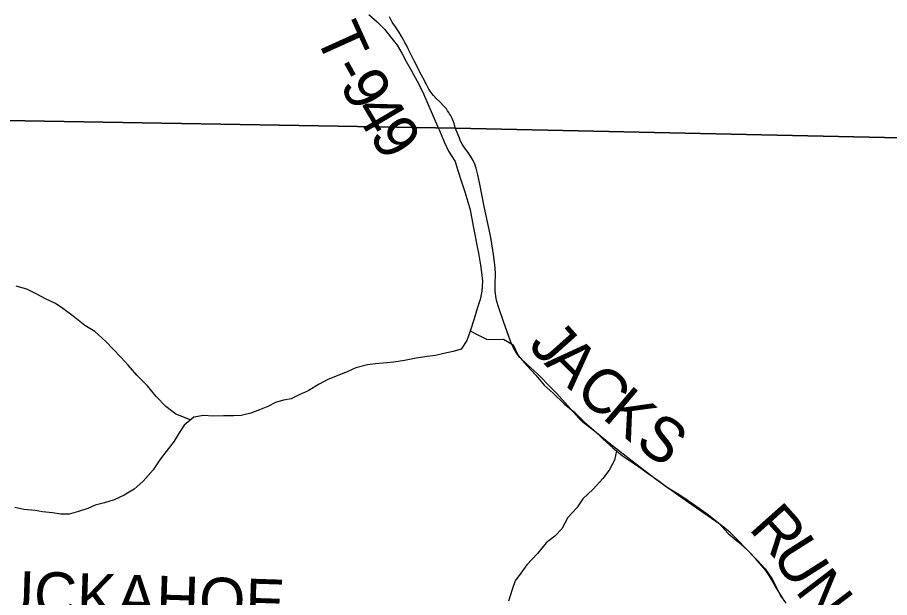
# Model space of a CAD drawing. Extents: x 0 to 191, y 0 to 55.
# Drawn here: x 148.465 to 149.022, y 24.615 to 24.986 of the extents above; entities that cross this region are included whole.
import ezdxf

# ---------------------------------------------------------------- set-up
doc = ezdxf.new("R2010")
doc.units = 0
for name, color, linetype in [('GM_X_Corporation', 7, 'Continuous'), ('GM_X_County_Road_Text', 7, 'Continuous'), ('GM_X_Minor_River', 7, 'Continuous'), ('GM_X_Township_Road', 7, 'Continuous'), ('GM_X_Township_Road_Text', 7, 'Continuous')]:
    doc.layers.add(name, color=color, linetype=linetype)

msp = doc.modelspace()

# ---------------------------------------------------------------- linework, layer by layer
at = {"layer": 'GM_X_Corporation'}
for points in [[(146.55017, 24.94381), (147.26754, 24.93877), (147.27778, 24.93895), (147.33325, 24.9381), (147.71375, 24.93167), (147.72683, 24.93293), (148.03596, 24.92652), (148.05398, 24.9263), (148.28203, 24.9234), (148.74489, 24.91553), (149.14623, 24.90673), (149.30463, 24.90606), (149.33711, 24.90479), (149.37935, 24.90341), (149.41066, 24.90327), (149.52108, 24.90171), (149.5632, 24.9013), (149.56403, 24.95266), (149.56439, 24.97481), (149.56443, 24.97656), (149.5758, 25.41761), (143.27549, 25.41761)], [(146.55017, 24.94381), (147.26754, 24.93877), (147.27778, 24.93895), (147.33325, 24.9381), (147.71375, 24.93167), (147.72683, 24.93293), (148.03596, 24.92652), (148.05398, 24.9263), (148.28203, 24.9234), (148.74489, 24.91553), (149.14623, 24.90673), (149.30463, 24.90606), (149.33711, 24.90479), (149.37935, 24.90341), (149.41066, 24.90327), (149.52108, 24.90171), (149.5632, 24.9013), (149.56403, 24.95266), (149.56439, 24.97481), (149.56443, 24.97656), (149.5758, 25.41761), (145.79254, 25.41761)], [(149.53125, 23.09862), (149.53701, 23.54415), (149.54051, 23.67987), (149.54392, 24.0583), (149.55552, 24.46365), (149.55619, 24.51706), (149.55762, 24.60839), (149.56277, 24.77497), (149.56382, 24.82501), (149.56492, 24.82957), (149.5632, 24.9013), (149.52108, 24.90171), (149.41066, 24.90327), (149.37935, 24.90341), (149.33711, 24.90479), (149.30463, 24.90606), (149.14623, 24.90673), (148.74489, 24.91553), (148.28203, 24.9234), (148.05398, 24.9263)], [(148.05398, 24.9263), (148.28203, 24.9234), (148.74489, 24.91553), (149.14623, 24.90673), (149.30463, 24.90606), (149.33711, 24.90479), (149.37935, 24.90341), (149.41066, 24.90327), (149.52108, 24.90171), (149.5632, 24.9013), (149.56492, 24.82957), (149.56382, 24.82501), (149.56277, 24.77497), (149.55762, 24.60839), (149.55619, 24.51706), (149.55552, 24.46365), (149.54392, 24.0583), (149.54051, 23.67987), (149.53701, 23.54415), (149.53125, 23.09862)]]:
    msp.add_lwpolyline(points, dxfattribs=at)
at = {"layer": 'GM_X_Minor_River'}
for points in [[(148.68952, 24.98834), (148.69486, 24.98347), (148.69964, 24.97879), (148.70329, 24.9739), (148.70769, 24.96864), (148.71058, 24.96355), (148.71347, 24.95809), (148.71675, 24.95224), (148.72041, 24.94565), (148.72388, 24.93905), (148.73396, 24.91536), (148.73475, 24.91398)], [(148.73475, 24.91398), (148.73778, 24.90682), (148.74045, 24.90094), (148.74464, 24.89412), (148.74617, 24.88919), (148.74903, 24.88065), (148.75094, 24.87477), (148.75286, 24.86851), (148.75439, 24.86338), (148.75631, 24.85276), (148.75727, 24.84763), (148.75862, 24.84061), (148.75958, 24.83567), (148.76092, 24.82789), (148.7615, 24.82314), (148.76208, 24.81764), (148.76172, 24.81137), (148.7606, 24.80605), (148.75909, 24.80091), (148.75683, 24.79369), (148.7542, 24.7857), (148.75212, 24.77981), (148.74853, 24.7741), (148.74341, 24.77275), (148.73754, 24.7714), (148.73204, 24.77024), (148.72673, 24.76947), (148.71971, 24.76849), (148.71231, 24.76695), (148.70549, 24.76579), (148.69866, 24.7652), (148.69373, 24.7648), (148.68879, 24.76421), (148.68121, 24.76229), (148.67571, 24.75961), (148.66984, 24.75731), (148.66283, 24.75463), (148.6579, 24.75177), (148.6507, 24.74756), (148.64502, 24.74507), (148.6399, 24.7424), (148.63497, 24.74162), (148.62985, 24.74009), (148.62492, 24.7376), (148.61962, 24.73549), (148.61412, 24.7332), (148.60786, 24.73185), (148.60312, 24.73164), (148.59667, 24.73162), (148.59003, 24.73141), (148.58396, 24.73177), (148.5777, 24.73061), (148.57145, 24.72565), (148.56843, 24.7207), (148.56522, 24.71537), (148.56011, 24.7087), (148.55652, 24.70394), (148.55179, 24.69708), (148.54536, 24.68985), (148.53949, 24.6847), (148.53324, 24.68088), (148.5268, 24.67781), (148.52073, 24.6759), (148.51467, 24.67435), (148.50993, 24.67225), (148.50405, 24.67033), (148.49798, 24.6686), (148.49267, 24.66858), (148.48736, 24.66952), (148.48109, 24.67025), (148.47635, 24.671), (148.46914, 24.67173), (148.46325, 24.67285)], [(148.57565, 24.72898), (148.56612, 24.73266), (148.55985, 24.73758), (148.55357, 24.74382), (148.54805, 24.75064), (148.54121, 24.75746), (148.53569, 24.7639), (148.53112, 24.76901), (148.52637, 24.77394), (148.52142, 24.77905), (148.51439, 24.78548), (148.50812, 24.78926), (148.5007, 24.79531), (148.49405, 24.80023), (148.4893, 24.80344), (148.48303, 24.80646), (148.47695, 24.80967), (148.47106, 24.8125), (148.46423, 24.81457)], [(148.75423, 24.78582), (148.75875, 24.78363), (148.76464, 24.78061), (148.76939, 24.78043), (148.77565, 24.78064), (148.78173, 24.77686), (148.78497, 24.77023), (148.79049, 24.76379), (148.79619, 24.75754), (148.80152, 24.7511), (148.80742, 24.74599), (148.81426, 24.73917), (148.82111, 24.73368), (148.82739, 24.72743), (148.83328, 24.72232), (148.83917, 24.71683), (148.84545, 24.71116), (148.85172, 24.70586), (148.85685, 24.70264), (148.8618, 24.69924), (148.86807, 24.6947), (148.87415, 24.69035), (148.88042, 24.68581), (148.88764, 24.68147), (148.89354, 24.67749), (148.90057, 24.67258), (148.90665, 24.66823), (148.9133, 24.66293), (148.9192, 24.6563), (148.92548, 24.651), (148.93156, 24.6457), (148.93765, 24.63926), (148.94279, 24.63376), (148.94698, 24.62751), (148.95022, 24.62125), (148.9527, 24.61651), (148.95594, 24.61177)], [(148.84782, 24.70915), (148.84661, 24.70318), (148.84302, 24.6969), (148.83905, 24.69157), (148.83299, 24.68471), (148.82637, 24.67842), (148.8224, 24.67271), (148.81673, 24.66642), (148.81295, 24.65937), (148.80841, 24.65461), (148.80292, 24.65041), (148.79724, 24.64355), (148.79043, 24.63631), (148.78665, 24.63098), (148.78306, 24.62603), (148.78118, 24.62051), (148.77873, 24.61309)]]:
    msp.add_lwpolyline(points, dxfattribs=at)
at = {"layer": 'GM_X_Township_Road'}
for points in [[(148.745, 24.91527), (148.74437, 24.91746), (148.74399, 24.91857), (148.74336, 24.92021), (148.74274, 24.92171), (148.74167, 24.92395), (148.74117, 24.92477), (148.74071, 24.92555), (148.73992, 24.92666), (148.73907, 24.92781), (148.73827, 24.92871), (148.73741, 24.92967), (148.73483, 24.93235), (148.73241, 24.93479), (148.7317, 24.9355), (148.73087, 24.93639), (148.72997, 24.93749), (148.72879, 24.93924), (148.72797, 24.94054), (148.72619, 24.9438), (148.72562, 24.9449), (148.72508, 24.94598), (148.72326, 24.94953), (148.71862, 24.95867), (148.71469, 24.96638), (148.71355, 24.96854), (148.71256, 24.9704), (148.71184, 24.97172), (148.71081, 24.97353), (148.71021, 24.97457), (148.70868, 24.97709), (148.70651, 24.98031), (148.70455, 24.98325), (148.7034, 24.98541), (148.70271, 24.98675)], [(148.9543, 24.61447), (148.94908, 24.62301), (148.94689, 24.62692), (148.94535, 24.62953), (148.94333, 24.63253), (148.93657, 24.64036), (148.92476, 24.65263), (148.92061, 24.65667), (148.91581, 24.66073), (148.91136, 24.66402), (148.90024, 24.67173), (148.88746, 24.6806), (148.87337, 24.69065), (148.8597, 24.70109), (148.84339, 24.71388), (148.83277, 24.72251), (148.82657, 24.72725), (148.82375, 24.73007), (148.81661, 24.73796), (148.80964, 24.74579), (148.80652, 24.74902), (148.79754, 24.75812), (148.79054, 24.76456), (148.78609, 24.76889), (148.78461, 24.77082), (148.78318, 24.77292), (148.78173, 24.77553), (148.78078, 24.77752), (148.77903, 24.78235), (148.77565, 24.79184), (148.77233, 24.80127), (148.77138, 24.80465), (148.77091, 24.8067), (148.77017, 24.8113), (148.77019, 24.8148), (148.77058, 24.82319), (148.77011, 24.82811), (148.76922, 24.83484), (148.7677, 24.84442), (148.76708, 24.84777), (148.76326, 24.86539), (148.76073, 24.87871), (148.75922, 24.88568), (148.75804, 24.88998), (148.75724, 24.89247), (148.75611, 24.89496), (148.75338, 24.89926), (148.7505, 24.90332), (148.74917, 24.90537), (148.74819, 24.90718), (148.74742, 24.9091), (148.745, 24.91527)]]:
    msp.add_lwpolyline(points, dxfattribs=at)

# ---------------------------------------------------------------- texts
at = {"layer": 'GM_X_County_Road_Text'}
msp.add_text('TUCKAHOE', height=0.028409, rotation=358.1241, dxfattribs=at).set_placement((148.42455, 24.60519))
at = {"layer": 'GM_X_Township_Road_Text'}
for s, rotation, p in [('T', 294.3681, (148.65495, 24.97516)), ('-', 299.0461, (148.66485, 24.95354)), ('9', 298.9303, (148.67051, 24.94336)), ('4', 300.5098, (148.6794, 24.9273)), ('9', 303.6567, (148.68919, 24.91078)), ('J', 311.7674, (148.79082, 24.7763)), ('A', 315.2962, (148.80102, 24.76497)), ('C', 318.6059, (148.82009, 24.74616)), ('K', 319.6153, (148.83801, 24.73038)), ('S', 323.4722, (148.85869, 24.71288)), ('R', 311.7444, (148.93173, 24.65924)), ('U', 302.417, (148.94652, 24.6428)), ('N', 307.3655, (148.96143, 24.61954))]:
    msp.add_text(s, height=0.02841, rotation=rotation, dxfattribs=at).set_placement(p)

doc.saveas('drawing.dxf')
